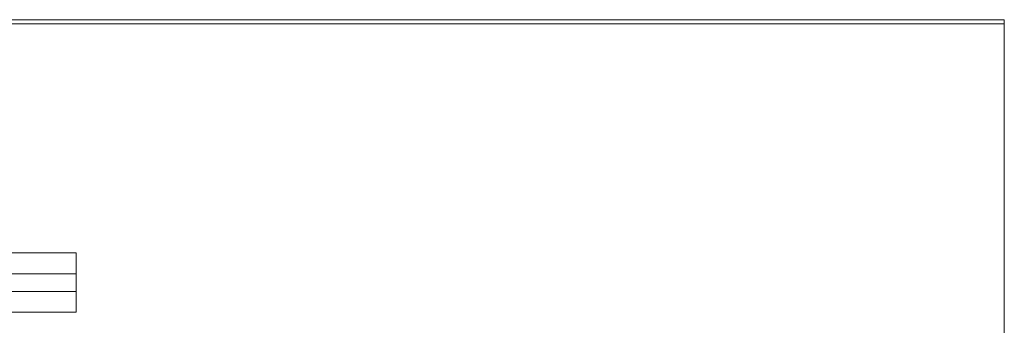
# Model space of a CAD drawing. Header units: millimetres. Extents: x -2233 to 61924, y -68080 to 6847.
# Tile 688 of 1056: x 27769 to 28075, y -16099 to -16004. Entities that reach past the tile are written whole.
import ezdxf

# ---------------------------------------------------------------- set-up
doc = ezdxf.new("R2010")
doc.units = ezdxf.units.MM
doc.layers.add('superior_C09', color=7, linetype='Continuous', lineweight=0)

msp = doc.modelspace()

# ---------------------------------------------------------------- linework, layer by layer
at = {"layer": 'superior_C09'}
for p, q in [((27745, -16003.716), (28075, -16003.716)), ((28075, -16004.972), (27745, -16004.972)), ((28075, -16003.716), (28075, -16381.628)), ((28075, -16003.716), (28075, -16004.972)), ((28075, -16382.884), (28075, -16004.972)), ((27737, -16076.053), (27787, -16076.053)), ((27787, -16076.053), (27787, -16087.987)), ((27787, -16076.053), (27787, -16082.544)), ((27787, -16082.544), (27737, -16082.544)), ((27787, -16094.478), (27787, -16082.544)), ((27787, -16087.987), (27737, -16087.987)), ((27787, -16094.478), (27787, -16087.987)), ((27737, -16094.478), (27787, -16094.478))]:
    msp.add_line(p, q, dxfattribs=at)

doc.saveas('drawing.dxf')
